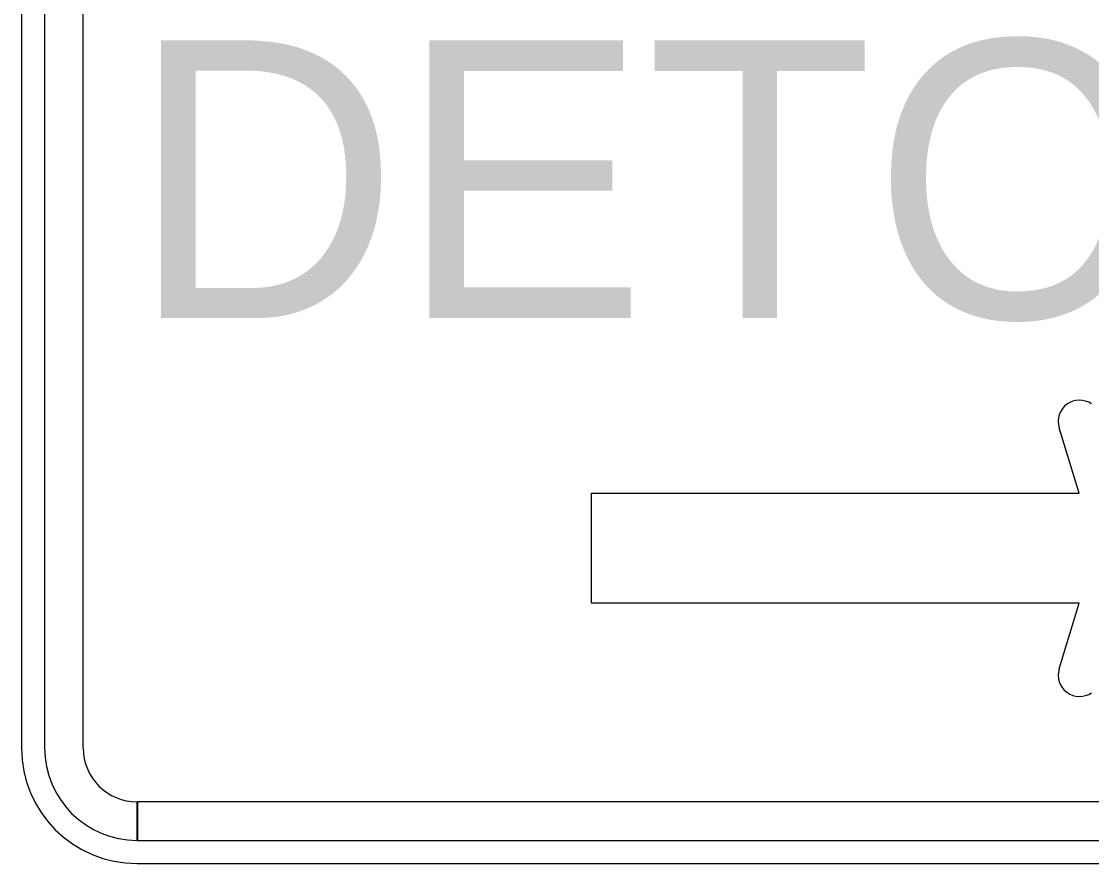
# Model space of a CAD drawing. Extents: x 1458 to 4498, y 17709 to 24109.
# Drawn here: x 1948.44 to 1983.12, y 21044.55 to 21071.84 of the extents above; entities that cross this region are included whole.
import ezdxf

# ---------------------------------------------------------------- set-up
doc = ezdxf.new("R2010")
doc.units = 0
doc.layers.add('P_TRAF_TCP_General', color=7, linetype='Continuous')

msp = doc.modelspace()

# ---------------------------------------------------------------- linework, layer by layer
at = {"layer": 'P_TRAF_TCP_General'}
for p, q in [((1948.438, 21088.796), (1948.438, 21048.296)), ((1949.188, 21088.796), (1949.188, 21048.296)), ((1949.188, 21088.796), (1949.188, 21048.296)), ((1950.438, 21048.296), (1950.438, 21088.796)), ((1952.188, 21045.296), (1952.188, 21046.546)), ((2004.688, 21046.546), (1952.2, 21046.546)), ((1952.2, 21046.546), (1952.2, 21045.296)), ((1952.188, 21045.296), (2004.688, 21045.296)), ((1952.2, 21045.296), (2004.688, 21045.296)), ((1952.188, 21044.546), (2004.688, 21044.546))]:
    msp.add_line(p, q, dxfattribs=at)
for points in [[(1966.918, 21052.982), (1966.918, 21056.545), (1982.722, 21056.545), (1982.071, 21058.668)], [(1966.918, 21052.982), (1966.918, 21056.545), (1982.722, 21056.545), (1982.071, 21058.668)], [(1966.918, 21052.982), (1966.918, 21056.545), (1982.722, 21056.545), (1982.071, 21058.668)], [(1982.071, 21050.86), (1982.722, 21052.982), (1966.918, 21052.982)], [(1982.071, 21050.86), (1982.722, 21052.982), (1966.918, 21052.982)], [(1982.071, 21050.86), (1982.722, 21052.982), (1966.918, 21052.982)]]:
    msp.add_lwpolyline(points, dxfattribs=at)
for centre, radius, start, end in [((1982.733, 21058.871), 0.693, 55.6003, 197.0573), ((1982.733, 21058.871), 0.693, 55.6003, 197.0573), ((1982.733, 21058.871), 0.693, 55.6003, 197.0573), ((1982.733, 21050.656), 0.693, 162.9427, 304.3997), ((1982.733, 21050.656), 0.693, 162.9427, 304.3997), ((1982.733, 21050.656), 0.693, 162.9427, 304.3997), ((1952.188, 21048.296), 3.75, 180, 270), ((1952.188, 21048.296), 3, 180, 270), ((1952.188, 21048.296), 3, 180, 270), ((1952.188, 21048.296), 1.75, 180, 270)]:
    msp.add_arc(centre, radius, start, end, dxfattribs=at)

# ---------------------------------------------------------------- texts
msp.add_text('DETOUR', height=9, dxfattribs=at).set_placement((1951.979, 21062.224))

doc.saveas('drawing.dxf')
